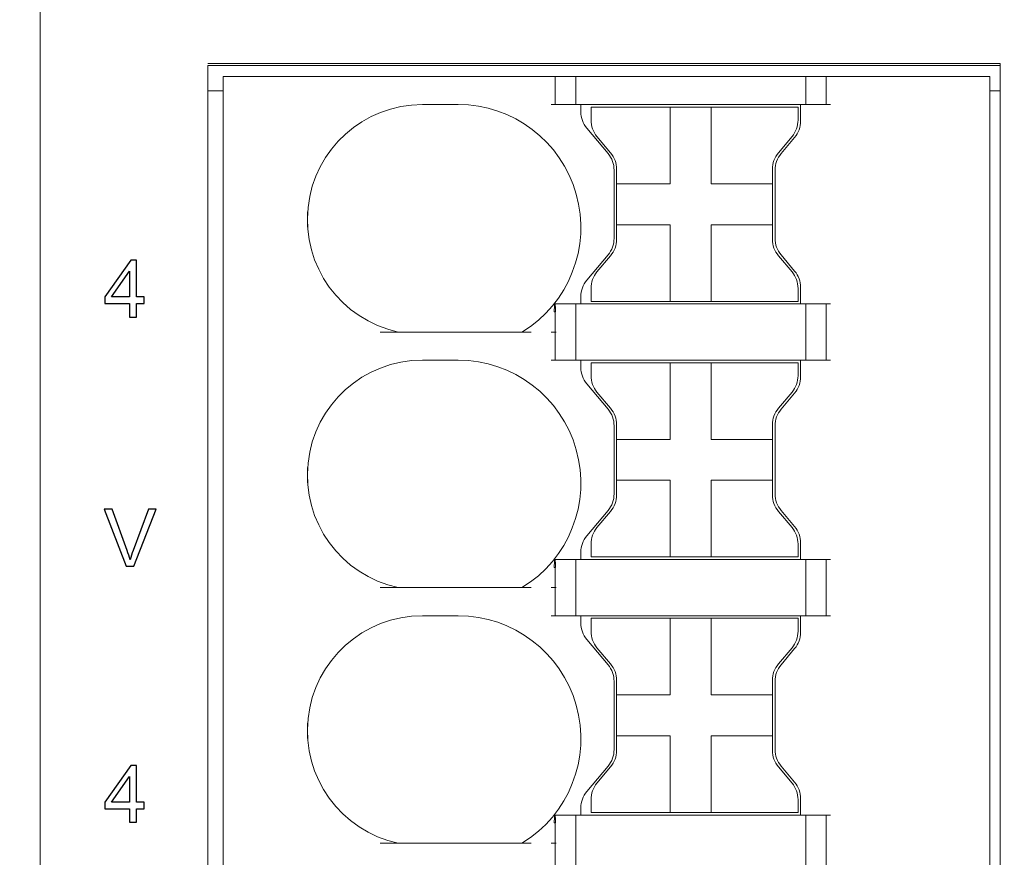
# Model space of a CAD drawing. Header units: millimetres. Extents: x -1114 to 1396, y -630 to 631.
# Tile 421 of 656: x 354 to 373, y -485 to -469. Entities that reach past the tile are written whole.
import ezdxf

# ---------------------------------------------------------------- set-up
doc = ezdxf.new("R2010")
doc.units = ezdxf.units.MM
doc.header["$MEASUREMENT"] = 0

msp = doc.modelspace()

# ---------------------------------------------------------------- linework, layer by layer
at = {"lineweight": 18}
for points, knots in [([(1038.9843, -629.7647), (1038.9843, -629.7647), (-1111.4882, -629.7647), (-1111.4882, -629.7647), (-1111.4882, -629.7647), (-1111.4882, -629.7647), (-1111.4882, 630.7883), (-1111.4882, 630.7883), (-1111.4882, 630.7883), (-1111.4882, 630.7883), (1038.9843, 630.7883), (1038.9843, 630.7883)], [0, 0, 0, 0, 0.3333333, 0.3333333, 0.3333333, 0.3333333, 0.6666667, 0.6666667, 0.6666667, 0.6666667, 1, 1, 1, 1]), ([(361.799, -470.4423), (360.6482, -470.4423), (359.6829, -471.3107), (359.5615, -472.4551), (359.5615, -472.4551), (359.4402, -473.5994), (360.202, -474.651), (361.3273, -474.8922)], [0, 0, 0, 0, 0.5, 0.5, 0.5, 0.5, 1, 1, 1, 1]), ([(361.799, -470.4423), (360.6482, -470.4423), (359.6829, -471.3107), (359.5615, -472.4551), (359.5615, -472.4551), (359.4402, -473.5994), (360.202, -474.651), (361.3273, -474.8922)], [0, 0, 0, 0, 0.5, 0.5, 0.5, 0.5, 1, 1, 1, 1]), ([(363.747, -474.8922), (364.666, -474.3327), (365.1004, -473.2301), (364.8099, -472.1941), (364.8099, -472.1941), (364.5193, -471.1583), (363.5749, -470.4423), (362.499, -470.4423)], [0, 0, 0, 0, 0.5, 0.5, 0.5, 0.5, 1, 1, 1, 1]), ([(363.747, -474.8922), (364.666, -474.3327), (365.1004, -473.2301), (364.8099, -472.1941), (364.8099, -472.1941), (364.5193, -471.1583), (363.5749, -470.4423), (362.499, -470.4423)], [0, 0, 0, 0, 0.5, 0.5, 0.5, 0.5, 1, 1, 1, 1]), ([(364.3744, -474.4953), (364.3764, -474.4782), (364.3783, -474.461), (364.3799, -474.4441), (364.3799, -474.4441), (364.381, -474.4321), (364.3819, -474.4201), (364.3825, -474.4081), (364.3825, -474.4081), (364.3834, -474.3917), (364.3838, -474.375), (364.3827, -474.3632), (364.3827, -474.3632), (364.3819, -474.3546), (364.3803, -474.3483), (364.3787, -474.3422)], [0, 0, 0, 0, 0.25, 0.25, 0.25, 0.25, 0.5, 0.5, 0.5, 0.5, 0.75, 0.75, 0.75, 0.75, 1, 1, 1, 1]), ([(364.3787, -474.3422), (364.3812, -474.3422), (364.384, -474.3422), (364.3865, -474.3422), (364.3865, -474.3422), (364.3889, -474.3422), (364.3911, -474.3422), (364.3925, -474.3422)], [0, 0, 0, 0, 0.5, 0.5, 0.5, 0.5, 1, 1, 1, 1]), ([(364.3925, -474.3422), (364.3963, -474.3582), (364.4003, -474.3972), (364.4013, -474.4126), (364.4013, -474.4126), (364.403, -474.4377), (364.4038, -474.4803), (364.4038, -474.4953)], [0, 0, 0, 0, 0.5, 0.5, 0.5, 0.5, 1, 1, 1, 1]), ([(361.799, -475.4423), (360.6482, -475.4423), (359.6829, -476.3107), (359.5615, -477.4551), (359.5615, -477.4551), (359.4402, -478.5994), (360.202, -479.651), (361.3273, -479.8922)], [0, 0, 0, 0, 0.5, 0.5, 0.5, 0.5, 1, 1, 1, 1]), ([(361.799, -475.4423), (360.6482, -475.4423), (359.6829, -476.3107), (359.5615, -477.4551), (359.5615, -477.4551), (359.4402, -478.5994), (360.202, -479.651), (361.3273, -479.8922)], [0, 0, 0, 0, 0.5, 0.5, 0.5, 0.5, 1, 1, 1, 1]), ([(363.747, -479.8922), (364.666, -479.3327), (365.1004, -478.2301), (364.8099, -477.1941), (364.8099, -477.1941), (364.5193, -476.1583), (363.5749, -475.4423), (362.499, -475.4423)], [0, 0, 0, 0, 0.5, 0.5, 0.5, 0.5, 1, 1, 1, 1]), ([(363.747, -479.8922), (364.666, -479.3327), (365.1004, -478.2301), (364.8099, -477.1941), (364.8099, -477.1941), (364.5193, -476.1583), (363.5749, -475.4423), (362.499, -475.4423)], [0, 0, 0, 0, 0.5, 0.5, 0.5, 0.5, 1, 1, 1, 1]), ([(364.3744, -479.4953), (364.3764, -479.4782), (364.3783, -479.461), (364.3799, -479.4441), (364.3799, -479.4441), (364.381, -479.4321), (364.3819, -479.4201), (364.3825, -479.4081), (364.3825, -479.4081), (364.3834, -479.3917), (364.3838, -479.375), (364.3827, -479.3632), (364.3827, -479.3632), (364.3819, -479.3546), (364.3803, -479.3483), (364.3787, -479.3422)], [0, 0, 0, 0, 0.25, 0.25, 0.25, 0.25, 0.5, 0.5, 0.5, 0.5, 0.75, 0.75, 0.75, 0.75, 1, 1, 1, 1]), ([(364.3787, -479.3422), (364.3812, -479.3422), (364.384, -479.3422), (364.3865, -479.3422), (364.3865, -479.3422), (364.3889, -479.3422), (364.3911, -479.3422), (364.3925, -479.3422)], [0, 0, 0, 0, 0.5, 0.5, 0.5, 0.5, 1, 1, 1, 1]), ([(364.3925, -479.3422), (364.3963, -479.3582), (364.4003, -479.3972), (364.4013, -479.4126), (364.4013, -479.4126), (364.403, -479.4377), (364.4038, -479.4803), (364.4038, -479.4953)], [0, 0, 0, 0, 0.5, 0.5, 0.5, 0.5, 1, 1, 1, 1]), ([(361.799, -480.4423), (360.6482, -480.4423), (359.6829, -481.3107), (359.5615, -482.4551), (359.5615, -482.4551), (359.4402, -483.5994), (360.202, -484.651), (361.3273, -484.8922)], [0, 0, 0, 0, 0.5, 0.5, 0.5, 0.5, 1, 1, 1, 1]), ([(361.799, -480.4423), (360.6482, -480.4423), (359.6829, -481.3107), (359.5615, -482.4551), (359.5615, -482.4551), (359.4402, -483.5994), (360.202, -484.651), (361.3273, -484.8922)], [0, 0, 0, 0, 0.5, 0.5, 0.5, 0.5, 1, 1, 1, 1]), ([(363.747, -484.8922), (364.666, -484.3327), (365.1004, -483.2301), (364.8099, -482.1941), (364.8099, -482.1941), (364.5193, -481.1583), (363.5749, -480.4423), (362.499, -480.4423)], [0, 0, 0, 0, 0.5, 0.5, 0.5, 0.5, 1, 1, 1, 1]), ([(363.747, -484.8922), (364.666, -484.3327), (365.1004, -483.2301), (364.8099, -482.1941), (364.8099, -482.1941), (364.5193, -481.1583), (363.5749, -480.4423), (362.499, -480.4423)], [0, 0, 0, 0, 0.5, 0.5, 0.5, 0.5, 1, 1, 1, 1]), ([(364.3744, -484.4953), (364.3764, -484.4782), (364.3783, -484.461), (364.3799, -484.4441), (364.3799, -484.4441), (364.381, -484.4321), (364.3819, -484.4201), (364.3825, -484.4081), (364.3825, -484.4081), (364.3834, -484.3917), (364.3838, -484.375), (364.3827, -484.3632), (364.3827, -484.3632), (364.3819, -484.3546), (364.3803, -484.3483), (364.3787, -484.3422)], [0, 0, 0, 0, 0.25, 0.25, 0.25, 0.25, 0.5, 0.5, 0.5, 0.5, 0.75, 0.75, 0.75, 0.75, 1, 1, 1, 1]), ([(364.3787, -484.3422), (364.3812, -484.3422), (364.384, -484.3422), (364.3865, -484.3422), (364.3865, -484.3422), (364.3889, -484.3422), (364.3911, -484.3422), (364.3925, -484.3422)], [0, 0, 0, 0, 0.5, 0.5, 0.5, 0.5, 1, 1, 1, 1]), ([(364.3925, -484.3422), (364.3963, -484.3582), (364.4003, -484.3972), (364.4013, -484.4126), (364.4013, -484.4126), (364.403, -484.4377), (364.4038, -484.4803), (364.4038, -484.4953)], [0, 0, 0, 0, 0.5, 0.5, 0.5, 0.5, 1, 1, 1, 1])]:
    msp.add_open_spline(points, degree=3, knots=knots, dxfattribs=at)
for points in [[(354.3203, -496.4076), (354.3203, -496.4076), (354.3203, -468.2076), (354.3203, -468.2076)], [(354.3203, -496.4076), (354.3203, -496.4076), (354.3203, -468.2076), (354.3203, -468.2076)], [(373.1037, -469.6422), (373.1037, -469.6422), (357.6037, -469.6422), (357.6037, -469.6422)], [(373.1037, -496.6422), (373.1037, -496.6422), (373.1037, -469.6422), (373.1037, -469.6422)], [(373.1036, -469.6769), (373.1036, -469.6769), (357.6032, -469.6769), (357.6032, -469.6769)], [(357.6037, -469.8768), (357.6037, -469.8768), (357.6037, -469.7929), (357.6037, -469.6769)], [(357.6037, -496.6422), (357.6037, -496.6422), (357.6037, -469.8768), (357.6037, -469.8768)], [(357.9037, -496.3922), (357.9037, -496.3922), (357.9037, -469.8922), (357.9037, -469.8922)], [(357.9037, -469.8922), (357.9037, -469.8922), (358.4037, -469.8922), (358.4037, -469.8922)], [(357.9037, -496.3922), (357.9037, -496.3922), (357.9037, -469.8922), (357.9037, -469.8922)], [(364.317, -469.8922), (364.317, -469.8922), (358.4037, -469.8922), (358.4037, -469.8922)], [(364.317, -469.8922), (364.317, -469.8922), (364.4151, -469.8922), (364.4151, -469.8922)], [(364.399, -469.8922), (364.399, -469.8922), (364.399, -470.4423), (364.399, -470.4423)], [(364.4151, -469.8922), (364.4151, -469.8922), (364.7829, -469.8922), (364.7829, -469.8922)], [(364.7829, -469.8922), (364.7829, -469.8922), (364.881, -469.8922), (364.881, -469.8922)], [(364.799, -469.8922), (364.799, -469.8922), (364.799, -470.4423), (364.799, -470.4423)], [(364.881, -469.8922), (364.881, -469.8922), (369.217, -469.8922), (369.217, -469.8922)], [(369.217, -469.8922), (369.217, -469.8922), (369.3151, -469.8922), (369.3151, -469.8922)], [(369.299, -469.8922), (369.299, -469.8922), (369.299, -470.4423), (369.299, -470.4423)], [(369.3151, -469.8922), (369.3151, -469.8922), (369.6829, -469.8922), (369.6829, -469.8922)], [(369.6829, -469.8922), (369.6829, -469.8922), (369.781, -469.8922), (369.781, -469.8922)], [(369.699, -470.4423), (369.699, -470.4423), (369.699, -469.8922), (369.699, -469.8922)], [(372.4037, -469.8922), (372.4037, -469.8922), (369.781, -469.8922), (369.781, -469.8922)], [(372.9037, -469.8922), (372.9037, -469.8922), (372.4037, -469.8922), (372.4037, -469.8922)], [(372.9037, -469.8922), (372.9037, -469.8922), (372.9037, -496.3922), (372.9037, -496.3922)], [(372.9037, -469.8922), (372.9037, -469.8922), (372.9037, -496.3922), (372.9037, -496.3922)], [(357.6041, -470.1769), (357.6041, -470.1769), (357.9041, -470.1769), (357.9041, -470.1769)], [(372.9037, -470.1769), (372.9037, -470.1769), (373.1031, -470.1769), (373.1031, -470.1769)], [(362.499, -470.4423), (362.499, -470.4423), (361.799, -470.4423), (361.799, -470.4423)], [(362.499, -470.4423), (362.499, -470.4423), (361.799, -470.4423), (361.799, -470.4423)], [(364.4151, -470.4423), (364.4151, -470.4423), (364.317, -470.4423), (364.317, -470.4423)], [(364.4151, -470.4423), (364.4151, -470.4423), (364.7829, -470.4423), (364.7829, -470.4423)], [(364.881, -470.4423), (364.881, -470.4423), (364.7829, -470.4423), (364.7829, -470.4423)], [(369.217, -470.4423), (369.217, -470.4423), (364.881, -470.4423), (364.881, -470.4423)], [(364.899, -470.4423), (364.899, -470.4423), (364.899, -470.5856), (364.899, -470.5856)], [(364.899, -470.4423), (364.899, -470.4423), (364.899, -470.5856), (364.899, -470.5856)], [(364.899, -470.5856), (364.899, -470.7031), (364.9404, -470.817), (365.016, -470.9069)], [(364.899, -470.5856), (364.899, -470.7031), (364.9404, -470.817), (365.016, -470.9069)], [(365.0977, -470.4923), (365.0977, -470.4923), (365.0977, -470.7462), (365.0977, -470.7462)], [(365.0977, -470.4923), (365.0977, -470.4923), (366.6477, -470.4923), (366.6477, -470.4923)], [(366.6477, -470.4923), (366.6477, -470.4923), (367.4477, -470.4923), (367.4477, -470.4923)], [(366.6477, -470.4923), (366.6477, -470.4923), (366.6477, -471.9923), (366.6477, -471.9923)], [(367.4477, -470.4923), (367.4477, -470.4923), (369.1477, -470.4923), (369.1477, -470.4923)], [(367.4477, -470.4923), (367.4477, -470.4923), (367.4477, -471.9923), (367.4477, -471.9923)], [(369.1477, -470.4923), (369.1477, -470.4923), (369.1477, -470.7462), (369.1477, -470.7462)], [(369.199, -470.7643), (369.199, -470.7643), (369.199, -470.4423), (369.199, -470.4423)], [(369.199, -470.7643), (369.199, -470.7643), (369.199, -470.4423), (369.199, -470.4423)], [(369.3151, -470.4423), (369.3151, -470.4423), (369.217, -470.4423), (369.217, -470.4423)], [(369.3151, -470.4423), (369.3151, -470.4423), (369.6829, -470.4423), (369.6829, -470.4423)], [(369.781, -470.4423), (369.781, -470.4423), (369.6829, -470.4423), (369.6829, -470.4423)], [(365.0977, -470.7462), (365.0977, -470.8637), (365.1392, -470.9774), (365.2147, -471.0675)], [(369.0308, -471.0675), (369.1063, -470.9774), (369.1477, -470.8637), (369.1477, -470.7462)], [(369.082, -471.0858), (369.1576, -470.9957), (369.199, -470.8818), (369.199, -470.7643)], [(369.082, -471.0858), (369.1576, -470.9957), (369.199, -470.8818), (369.199, -470.7643)], [(365.016, -470.9069), (365.016, -470.9069), (365.432, -471.4028), (365.432, -471.4028)], [(365.016, -470.9069), (365.016, -470.9069), (365.432, -471.4028), (365.432, -471.4028)], [(365.4808, -471.3847), (365.4808, -471.3847), (365.2147, -471.0675), (365.2147, -471.0675)], [(369.0308, -471.0675), (369.0308, -471.0675), (368.7647, -471.3847), (368.7647, -471.3847)], [(368.816, -471.4029), (368.816, -471.4029), (369.082, -471.0858), (369.082, -471.0858)], [(368.816, -471.4029), (368.816, -471.4029), (369.082, -471.0858), (369.082, -471.0858)], [(365.549, -471.7242), (365.549, -471.6067), (365.5076, -471.4928), (365.432, -471.4028)], [(365.549, -471.7242), (365.549, -471.6067), (365.5076, -471.4928), (365.432, -471.4028)], [(365.5977, -471.7059), (365.5977, -471.5885), (365.5563, -471.4746), (365.4808, -471.3847)], [(368.7647, -471.3847), (368.6892, -471.4746), (368.6477, -471.5885), (368.6477, -471.7059)], [(368.816, -471.4029), (368.7404, -471.4928), (368.699, -471.6067), (368.699, -471.7242)], [(368.816, -471.4029), (368.7404, -471.4928), (368.699, -471.6067), (368.699, -471.7242)], [(365.549, -471.7242), (365.549, -471.7242), (365.549, -473.0602), (365.549, -473.0602)], [(365.549, -471.7242), (365.549, -471.7242), (365.549, -473.0602), (365.549, -473.0602)], [(365.5977, -471.9923), (365.5977, -471.9923), (365.5977, -471.7059), (365.5977, -471.7059)], [(368.6477, -471.7059), (368.6477, -471.7059), (368.6477, -471.9923), (368.6477, -471.9923)], [(368.699, -473.0602), (368.699, -473.0602), (368.699, -471.7242), (368.699, -471.7242)], [(368.699, -473.0602), (368.699, -473.0602), (368.699, -471.7242), (368.699, -471.7242)], [(365.5977, -471.9923), (365.5977, -471.9923), (365.5977, -472.7923), (365.5977, -472.7923)], [(366.6477, -471.9923), (366.6477, -471.9923), (365.5977, -471.9923), (365.5977, -471.9923)], [(368.6477, -471.9923), (368.6477, -471.9923), (367.4477, -471.9923), (367.4477, -471.9923)], [(368.6477, -472.7923), (368.6477, -472.7923), (368.6477, -471.9923), (368.6477, -471.9923)], [(359.554, -472.8422), (359.554, -472.8422), (359.554, -472.5423), (359.554, -472.5423)], [(365.5977, -472.7923), (365.5977, -472.7923), (366.6477, -472.7923), (366.6477, -472.7923)], [(365.5977, -473.0784), (365.5977, -473.0784), (365.5977, -472.7923), (365.5977, -472.7923)], [(366.6477, -472.7923), (366.6477, -472.7923), (366.6477, -473.3087), (366.6477, -473.3087)], [(367.4477, -472.7923), (367.4477, -472.7923), (368.6477, -472.7923), (368.6477, -472.7923)], [(367.4477, -472.7923), (367.4477, -472.7923), (367.4477, -473.3087), (367.4477, -473.3087)], [(368.6477, -472.7923), (368.6477, -472.7923), (368.6477, -473.0784), (368.6477, -473.0784)], [(365.432, -473.3816), (365.5076, -473.2915), (365.549, -473.1778), (365.549, -473.0602)], [(365.432, -473.3816), (365.5076, -473.2915), (365.549, -473.1778), (365.549, -473.0602)], [(365.4808, -473.3999), (365.5563, -473.3098), (365.5977, -473.1959), (365.5977, -473.0784)], [(368.6477, -473.0784), (368.6477, -473.1959), (368.6892, -473.3098), (368.7647, -473.3999)], [(368.699, -473.0602), (368.699, -473.1778), (368.7404, -473.2915), (368.816, -473.3816)], [(368.699, -473.0602), (368.699, -473.1778), (368.7404, -473.2915), (368.816, -473.3816)], [(365.432, -473.3816), (365.432, -473.3816), (365.016, -473.8775), (365.016, -473.8775)], [(365.432, -473.3816), (365.432, -473.3816), (365.016, -473.8775), (365.016, -473.8775)], [(365.2147, -473.7169), (365.2147, -473.7169), (365.4808, -473.3999), (365.4808, -473.3999)], [(366.6477, -473.3087), (366.6477, -473.3087), (366.6477, -474.2923), (366.6477, -474.2923)], [(367.4477, -473.3087), (367.4477, -473.3087), (367.4477, -474.2923), (367.4477, -474.2923)], [(368.7647, -473.3999), (368.7647, -473.3999), (369.0308, -473.7169), (369.0308, -473.7169)], [(369.082, -473.6986), (369.082, -473.6986), (368.816, -473.3816), (368.816, -473.3816)], [(369.082, -473.6986), (369.082, -473.6986), (368.816, -473.3816), (368.816, -473.3816)], [(365.016, -473.8775), (364.9404, -473.9674), (364.899, -474.0813), (364.899, -474.1988)], [(365.016, -473.8775), (364.9404, -473.9674), (364.899, -474.0813), (364.899, -474.1988)], [(365.2147, -473.7169), (365.1392, -473.8069), (365.0977, -473.9207), (365.0977, -474.0383)], [(369.1477, -474.0383), (369.1477, -473.9207), (369.1063, -473.8069), (369.0308, -473.7169)], [(369.199, -474.0201), (369.199, -473.9026), (369.1576, -473.7887), (369.082, -473.6986)], [(369.199, -474.0201), (369.199, -473.9026), (369.1576, -473.7887), (369.082, -473.6986)], [(365.0977, -474.0383), (365.0977, -474.0383), (365.0977, -474.2923), (365.0977, -474.2923)], [(369.1477, -474.0383), (369.1477, -474.0383), (369.1477, -474.2923), (369.1477, -474.2923)], [(369.199, -474.3422), (369.199, -474.3422), (369.199, -474.0201), (369.199, -474.0201)], [(369.199, -474.3422), (369.199, -474.3422), (369.199, -474.0201), (369.199, -474.0201)], [(364.899, -474.1988), (364.899, -474.1988), (364.899, -474.3422), (364.899, -474.3422)], [(364.899, -474.1988), (364.899, -474.1988), (364.899, -474.3422), (364.899, -474.3422)], [(364.7829, -474.3422), (364.7829, -474.3422), (364.3925, -474.3422), (364.3925, -474.3422)], [(364.7829, -474.3422), (364.7829, -474.3422), (364.881, -474.3422), (364.881, -474.3422)], [(364.799, -474.3422), (364.799, -474.3422), (364.799, -475.4423), (364.799, -475.4423)], [(369.217, -474.3422), (369.217, -474.3422), (364.881, -474.3422), (364.881, -474.3422)], [(365.0977, -474.2923), (365.0977, -474.2923), (366.6477, -474.2923), (366.6477, -474.2923)], [(366.6477, -474.2923), (366.6477, -474.2923), (367.4477, -474.2923), (367.4477, -474.2923)], [(367.4477, -474.2923), (367.4477, -474.2923), (369.1477, -474.2923), (369.1477, -474.2923)], [(369.217, -474.3422), (369.217, -474.3422), (369.3151, -474.3422), (369.3151, -474.3422)], [(369.299, -474.3422), (369.299, -474.3422), (369.299, -475.4423), (369.299, -475.4423)], [(369.6829, -474.3422), (369.6829, -474.3422), (369.3151, -474.3422), (369.3151, -474.3422)], [(369.6829, -474.3422), (369.6829, -474.3422), (369.781, -474.3422), (369.781, -474.3422)], [(369.699, -475.4423), (369.699, -475.4423), (369.699, -474.3422), (369.699, -474.3422)], [(364.3744, -474.4953), (364.3744, -474.4953), (364.4038, -474.4953), (364.4038, -474.4953)], [(364.399, -474.4953), (364.399, -474.4953), (364.399, -474.8922), (364.399, -474.8922)], [(363.9299, -474.8922), (363.9299, -474.8922), (360.9729, -474.8922), (360.9729, -474.8922)], [(364.317, -474.8922), (364.317, -474.8922), (364.4151, -474.8922), (364.4151, -474.8922)], [(364.399, -474.8922), (364.399, -474.8922), (364.399, -475.4423), (364.399, -475.4423)], [(362.499, -475.4423), (362.499, -475.4423), (361.799, -475.4423), (361.799, -475.4423)], [(362.499, -475.4423), (362.499, -475.4423), (361.799, -475.4423), (361.799, -475.4423)], [(364.4151, -475.4423), (364.4151, -475.4423), (364.317, -475.4423), (364.317, -475.4423)], [(364.4151, -475.4423), (364.4151, -475.4423), (364.7829, -475.4423), (364.7829, -475.4423)], [(364.881, -475.4423), (364.881, -475.4423), (364.7829, -475.4423), (364.7829, -475.4423)], [(369.217, -475.4423), (369.217, -475.4423), (364.881, -475.4423), (364.881, -475.4423)], [(364.899, -475.4423), (364.899, -475.4423), (364.899, -475.5856), (364.899, -475.5856)], [(364.899, -475.4423), (364.899, -475.4423), (364.899, -475.5856), (364.899, -475.5856)], [(364.899, -475.5856), (364.899, -475.7031), (364.9404, -475.817), (365.016, -475.9069)], [(364.899, -475.5856), (364.899, -475.7031), (364.9404, -475.817), (365.016, -475.9069)], [(365.0977, -475.4923), (365.0977, -475.4923), (366.6477, -475.4923), (366.6477, -475.4923)], [(365.0977, -475.4923), (365.0977, -475.4923), (365.0977, -475.7462), (365.0977, -475.7462)], [(366.6477, -475.4923), (366.6477, -475.4923), (367.4477, -475.4923), (367.4477, -475.4923)], [(366.6477, -475.4923), (366.6477, -475.4923), (366.6477, -476.9923), (366.6477, -476.9923)], [(367.4477, -475.4923), (367.4477, -475.4923), (369.1477, -475.4923), (369.1477, -475.4923)], [(367.4477, -475.4923), (367.4477, -475.4923), (367.4477, -476.9923), (367.4477, -476.9923)], [(369.1477, -475.4923), (369.1477, -475.4923), (369.1477, -475.7462), (369.1477, -475.7462)], [(369.199, -475.7643), (369.199, -475.7643), (369.199, -475.4423), (369.199, -475.4423)], [(369.199, -475.7643), (369.199, -475.7643), (369.199, -475.4423), (369.199, -475.4423)], [(369.3151, -475.4423), (369.3151, -475.4423), (369.217, -475.4423), (369.217, -475.4423)], [(369.3151, -475.4423), (369.3151, -475.4423), (369.6829, -475.4423), (369.6829, -475.4423)], [(369.781, -475.4423), (369.781, -475.4423), (369.6829, -475.4423), (369.6829, -475.4423)], [(365.0977, -475.7462), (365.0977, -475.8637), (365.1392, -475.9774), (365.2147, -476.0675)], [(369.0308, -476.0675), (369.1063, -475.9774), (369.1477, -475.8637), (369.1477, -475.7462)], [(369.082, -476.0858), (369.1576, -475.9957), (369.199, -475.8818), (369.199, -475.7643)], [(369.082, -476.0858), (369.1576, -475.9957), (369.199, -475.8818), (369.199, -475.7643)], [(365.016, -475.9069), (365.016, -475.9069), (365.432, -476.4028), (365.432, -476.4028)], [(365.016, -475.9069), (365.016, -475.9069), (365.432, -476.4028), (365.432, -476.4028)], [(365.4808, -476.3847), (365.4808, -476.3847), (365.2147, -476.0675), (365.2147, -476.0675)], [(369.0308, -476.0675), (369.0308, -476.0675), (368.7647, -476.3847), (368.7647, -476.3847)], [(368.816, -476.4029), (368.816, -476.4029), (369.082, -476.0858), (369.082, -476.0858)], [(368.816, -476.4029), (368.816, -476.4029), (369.082, -476.0858), (369.082, -476.0858)], [(365.5977, -476.7059), (365.5977, -476.5885), (365.5563, -476.4746), (365.4808, -476.3847)], [(368.7647, -476.3847), (368.6892, -476.4746), (368.6477, -476.5885), (368.6477, -476.7059)], [(365.549, -476.7242), (365.549, -476.6067), (365.5076, -476.4928), (365.432, -476.4028)], [(365.549, -476.7242), (365.549, -476.6067), (365.5076, -476.4928), (365.432, -476.4028)], [(368.816, -476.4029), (368.7404, -476.4928), (368.699, -476.6067), (368.699, -476.7242)], [(368.816, -476.4029), (368.7404, -476.4928), (368.699, -476.6067), (368.699, -476.7242)], [(365.549, -476.7242), (365.549, -476.7242), (365.549, -478.0602), (365.549, -478.0602)], [(365.549, -476.7242), (365.549, -476.7242), (365.549, -478.0602), (365.549, -478.0602)], [(365.5977, -476.9923), (365.5977, -476.9923), (365.5977, -476.7059), (365.5977, -476.7059)], [(368.6477, -476.7059), (368.6477, -476.7059), (368.6477, -476.9923), (368.6477, -476.9923)], [(368.699, -478.0602), (368.699, -478.0602), (368.699, -476.7242), (368.699, -476.7242)], [(368.699, -478.0602), (368.699, -478.0602), (368.699, -476.7242), (368.699, -476.7242)], [(365.5977, -476.9923), (365.5977, -476.9923), (365.5977, -477.7923), (365.5977, -477.7923)], [(366.6477, -476.9923), (366.6477, -476.9923), (365.5977, -476.9923), (365.5977, -476.9923)], [(368.6477, -476.9923), (368.6477, -476.9923), (367.4477, -476.9923), (367.4477, -476.9923)], [(368.6477, -477.7923), (368.6477, -477.7923), (368.6477, -476.9923), (368.6477, -476.9923)], [(359.554, -477.8422), (359.554, -477.8422), (359.554, -477.5423), (359.554, -477.5423)], [(365.5977, -478.0784), (365.5977, -478.0784), (365.5977, -477.7923), (365.5977, -477.7923)], [(365.5977, -477.7923), (365.5977, -477.7923), (366.6477, -477.7923), (366.6477, -477.7923)], [(366.6477, -477.7923), (366.6477, -477.7923), (366.6477, -478.3087), (366.6477, -478.3087)], [(367.4477, -477.7923), (367.4477, -477.7923), (367.4477, -478.3087), (367.4477, -478.3087)], [(367.4477, -477.7923), (367.4477, -477.7923), (368.6477, -477.7923), (368.6477, -477.7923)], [(368.6477, -477.7923), (368.6477, -477.7923), (368.6477, -478.0784), (368.6477, -478.0784)], [(365.432, -478.3816), (365.5076, -478.2915), (365.549, -478.1778), (365.549, -478.0602)], [(365.432, -478.3816), (365.5076, -478.2915), (365.549, -478.1778), (365.549, -478.0602)], [(365.4808, -478.3999), (365.5563, -478.3098), (365.5977, -478.1959), (365.5977, -478.0784)], [(368.6477, -478.0784), (368.6477, -478.1959), (368.6892, -478.3098), (368.7647, -478.3999)], [(368.699, -478.0602), (368.699, -478.1778), (368.7404, -478.2915), (368.816, -478.3816)], [(368.699, -478.0602), (368.699, -478.1778), (368.7404, -478.2915), (368.816, -478.3816)], [(366.6477, -478.3087), (366.6477, -478.3087), (366.6477, -479.2923), (366.6477, -479.2923)], [(367.4477, -478.3087), (367.4477, -478.3087), (367.4477, -479.2923), (367.4477, -479.2923)], [(365.432, -478.3816), (365.432, -478.3816), (365.016, -478.8775), (365.016, -478.8775)], [(365.432, -478.3816), (365.432, -478.3816), (365.016, -478.8775), (365.016, -478.8775)], [(365.2147, -478.7169), (365.2147, -478.7169), (365.4808, -478.3999), (365.4808, -478.3999)], [(368.7647, -478.3999), (368.7647, -478.3999), (369.0308, -478.7169), (369.0308, -478.7169)], [(369.082, -478.6986), (369.082, -478.6986), (368.816, -478.3816), (368.816, -478.3816)], [(369.082, -478.6986), (369.082, -478.6986), (368.816, -478.3816), (368.816, -478.3816)], [(369.199, -479.0201), (369.199, -478.9026), (369.1576, -478.7887), (369.082, -478.6986)], [(369.199, -479.0201), (369.199, -478.9026), (369.1576, -478.7887), (369.082, -478.6986)], [(365.016, -478.8775), (364.9404, -478.9674), (364.899, -479.0813), (364.899, -479.1988)], [(365.016, -478.8775), (364.9404, -478.9674), (364.899, -479.0813), (364.899, -479.1988)], [(365.2147, -478.7169), (365.1392, -478.8069), (365.0977, -478.9207), (365.0977, -479.0383)], [(369.1477, -479.0383), (369.1477, -478.9207), (369.1063, -478.8069), (369.0308, -478.7169)], [(365.0977, -479.0383), (365.0977, -479.0383), (365.0977, -479.2923), (365.0977, -479.2923)], [(369.1477, -479.0383), (369.1477, -479.0383), (369.1477, -479.2923), (369.1477, -479.2923)], [(369.199, -479.3422), (369.199, -479.3422), (369.199, -479.0201), (369.199, -479.0201)], [(369.199, -479.3422), (369.199, -479.3422), (369.199, -479.0201), (369.199, -479.0201)], [(364.899, -479.1988), (364.899, -479.1988), (364.899, -479.3422), (364.899, -479.3422)], [(364.899, -479.1988), (364.899, -479.1988), (364.899, -479.3422), (364.899, -479.3422)], [(364.7829, -479.3422), (364.7829, -479.3422), (364.3925, -479.3422), (364.3925, -479.3422)], [(364.7829, -479.3422), (364.7829, -479.3422), (364.881, -479.3422), (364.881, -479.3422)], [(364.799, -480.4423), (364.799, -480.4423), (364.799, -479.3422), (364.799, -479.3422)], [(369.217, -479.3422), (369.217, -479.3422), (364.881, -479.3422), (364.881, -479.3422)], [(365.0977, -479.2923), (365.0977, -479.2923), (366.6477, -479.2923), (366.6477, -479.2923)], [(366.6477, -479.2923), (366.6477, -479.2923), (367.4477, -479.2923), (367.4477, -479.2923)], [(367.4477, -479.2923), (367.4477, -479.2923), (369.1477, -479.2923), (369.1477, -479.2923)], [(369.217, -479.3422), (369.217, -479.3422), (369.3151, -479.3422), (369.3151, -479.3422)], [(369.299, -480.4423), (369.299, -480.4423), (369.299, -479.3422), (369.299, -479.3422)], [(369.6829, -479.3422), (369.6829, -479.3422), (369.3151, -479.3422), (369.3151, -479.3422)], [(369.6829, -479.3422), (369.6829, -479.3422), (369.781, -479.3422), (369.781, -479.3422)], [(369.699, -480.4423), (369.699, -480.4423), (369.699, -479.3422), (369.699, -479.3422)], [(364.3744, -479.4953), (364.3744, -479.4953), (364.4038, -479.4953), (364.4038, -479.4953)], [(364.399, -479.4953), (364.399, -479.4953), (364.399, -479.8922), (364.399, -479.8922)], [(363.9299, -479.8922), (363.9299, -479.8922), (360.9729, -479.8922), (360.9729, -479.8922)], [(364.317, -479.8922), (364.317, -479.8922), (364.4151, -479.8922), (364.4151, -479.8922)], [(364.399, -479.8922), (364.399, -479.8922), (364.399, -480.4423), (364.399, -480.4423)], [(362.499, -480.4423), (362.499, -480.4423), (361.799, -480.4423), (361.799, -480.4423)], [(362.499, -480.4423), (362.499, -480.4423), (361.799, -480.4423), (361.799, -480.4423)], [(364.4151, -480.4423), (364.4151, -480.4423), (364.317, -480.4423), (364.317, -480.4423)], [(364.4151, -480.4423), (364.4151, -480.4423), (364.7829, -480.4423), (364.7829, -480.4423)], [(364.881, -480.4423), (364.881, -480.4423), (364.7829, -480.4423), (364.7829, -480.4423)], [(369.217, -480.4423), (369.217, -480.4423), (364.881, -480.4423), (364.881, -480.4423)], [(364.899, -480.4423), (364.899, -480.4423), (364.899, -480.5856), (364.899, -480.5856)], [(364.899, -480.4423), (364.899, -480.4423), (364.899, -480.5856), (364.899, -480.5856)], [(364.899, -480.5856), (364.899, -480.7031), (364.9404, -480.817), (365.016, -480.9069)], [(364.899, -480.5856), (364.899, -480.7031), (364.9404, -480.817), (365.016, -480.9069)], [(365.0977, -480.4923), (365.0977, -480.4923), (366.6477, -480.4923), (366.6477, -480.4923)], [(365.0977, -480.4923), (365.0977, -480.4923), (365.0977, -480.7462), (365.0977, -480.7462)], [(366.6477, -480.4923), (366.6477, -480.4923), (367.4477, -480.4923), (367.4477, -480.4923)], [(366.6477, -480.4923), (366.6477, -480.4923), (366.6477, -481.9923), (366.6477, -481.9923)], [(367.4477, -480.4923), (367.4477, -480.4923), (367.4477, -481.9923), (367.4477, -481.9923)], [(367.4477, -480.4923), (367.4477, -480.4923), (369.1477, -480.4923), (369.1477, -480.4923)], [(369.1477, -480.4923), (369.1477, -480.4923), (369.1477, -480.7462), (369.1477, -480.7462)], [(369.199, -480.7643), (369.199, -480.7643), (369.199, -480.4423), (369.199, -480.4423)], [(369.199, -480.7643), (369.199, -480.7643), (369.199, -480.4423), (369.199, -480.4423)], [(369.3151, -480.4423), (369.3151, -480.4423), (369.217, -480.4423), (369.217, -480.4423)], [(369.3151, -480.4423), (369.3151, -480.4423), (369.6829, -480.4423), (369.6829, -480.4423)], [(369.781, -480.4423), (369.781, -480.4423), (369.6829, -480.4423), (369.6829, -480.4423)], [(365.0977, -480.7462), (365.0977, -480.8637), (365.1392, -480.9774), (365.2147, -481.0675)], [(369.0308, -481.0675), (369.1063, -480.9774), (369.1477, -480.8637), (369.1477, -480.7462)], [(369.082, -481.0858), (369.1576, -480.9957), (369.199, -480.8818), (369.199, -480.7643)], [(369.082, -481.0858), (369.1576, -480.9957), (369.199, -480.8818), (369.199, -480.7643)], [(365.016, -480.9069), (365.016, -480.9069), (365.432, -481.4028), (365.432, -481.4028)], [(365.016, -480.9069), (365.016, -480.9069), (365.432, -481.4028), (365.432, -481.4028)], [(365.4808, -481.3847), (365.4808, -481.3847), (365.2147, -481.0675), (365.2147, -481.0675)], [(369.0308, -481.0675), (369.0308, -481.0675), (368.7647, -481.3847), (368.7647, -481.3847)], [(368.816, -481.4029), (368.816, -481.4029), (369.082, -481.0858), (369.082, -481.0858)], [(368.816, -481.4029), (368.816, -481.4029), (369.082, -481.0858), (369.082, -481.0858)], [(365.5977, -481.7059), (365.5977, -481.5885), (365.5563, -481.4746), (365.4808, -481.3847)], [(368.7647, -481.3847), (368.6892, -481.4746), (368.6477, -481.5885), (368.6477, -481.7059)], [(365.549, -481.7242), (365.549, -481.6067), (365.5076, -481.4928), (365.432, -481.4028)], [(365.549, -481.7242), (365.549, -481.6067), (365.5076, -481.4928), (365.432, -481.4028)], [(368.816, -481.4029), (368.7404, -481.4928), (368.699, -481.6067), (368.699, -481.7242)], [(368.816, -481.4029), (368.7404, -481.4928), (368.699, -481.6067), (368.699, -481.7242)], [(365.549, -481.7242), (365.549, -481.7242), (365.549, -483.0602), (365.549, -483.0602)], [(365.549, -481.7242), (365.549, -481.7242), (365.549, -483.0602), (365.549, -483.0602)], [(365.5977, -481.9923), (365.5977, -481.9923), (365.5977, -481.7059), (365.5977, -481.7059)], [(368.6477, -481.7059), (368.6477, -481.7059), (368.6477, -481.9923), (368.6477, -481.9923)], [(368.699, -483.0602), (368.699, -483.0602), (368.699, -481.7242), (368.699, -481.7242)], [(368.699, -483.0602), (368.699, -483.0602), (368.699, -481.7242), (368.699, -481.7242)], [(365.5977, -481.9923), (365.5977, -481.9923), (365.5977, -482.7923), (365.5977, -482.7923)], [(366.6477, -481.9923), (366.6477, -481.9923), (365.5977, -481.9923), (365.5977, -481.9923)], [(368.6477, -481.9923), (368.6477, -481.9923), (367.4477, -481.9923), (367.4477, -481.9923)], [(368.6477, -482.7923), (368.6477, -482.7923), (368.6477, -481.9923), (368.6477, -481.9923)], [(359.554, -482.8422), (359.554, -482.8422), (359.554, -482.5423), (359.554, -482.5423)], [(365.5977, -482.7923), (365.5977, -482.7923), (366.6477, -482.7923), (366.6477, -482.7923)], [(365.5977, -483.0784), (365.5977, -483.0784), (365.5977, -482.7923), (365.5977, -482.7923)], [(366.6477, -482.7923), (366.6477, -482.7923), (366.6477, -483.3087), (366.6477, -483.3087)], [(367.4477, -482.7923), (367.4477, -482.7923), (367.4477, -483.3087), (367.4477, -483.3087)], [(367.4477, -482.7923), (367.4477, -482.7923), (368.6477, -482.7923), (368.6477, -482.7923)], [(368.6477, -482.7923), (368.6477, -482.7923), (368.6477, -483.0784), (368.6477, -483.0784)], [(365.432, -483.3816), (365.5076, -483.2915), (365.549, -483.1778), (365.549, -483.0602)], [(365.432, -483.3816), (365.5076, -483.2915), (365.549, -483.1778), (365.549, -483.0602)], [(365.4808, -483.3999), (365.5563, -483.3098), (365.5977, -483.1959), (365.5977, -483.0784)], [(368.6477, -483.0784), (368.6477, -483.1959), (368.6892, -483.3098), (368.7647, -483.3999)], [(368.699, -483.0602), (368.699, -483.1778), (368.7404, -483.2915), (368.816, -483.3816)], [(368.699, -483.0602), (368.699, -483.1778), (368.7404, -483.2915), (368.816, -483.3816)], [(366.6477, -483.3087), (366.6477, -483.3087), (366.6477, -484.2923), (366.6477, -484.2923)], [(367.4477, -483.3087), (367.4477, -483.3087), (367.4477, -484.2923), (367.4477, -484.2923)], [(365.432, -483.3816), (365.432, -483.3816), (365.016, -483.8775), (365.016, -483.8775)], [(365.432, -483.3816), (365.432, -483.3816), (365.016, -483.8775), (365.016, -483.8775)], [(365.2147, -483.7169), (365.2147, -483.7169), (365.4808, -483.3999), (365.4808, -483.3999)], [(368.7647, -483.3999), (368.7647, -483.3999), (369.0308, -483.7169), (369.0308, -483.7169)], [(369.082, -483.6986), (369.082, -483.6986), (368.816, -483.3816), (368.816, -483.3816)], [(369.082, -483.6986), (369.082, -483.6986), (368.816, -483.3816), (368.816, -483.3816)], [(369.199, -484.0201), (369.199, -483.9026), (369.1576, -483.7887), (369.082, -483.6986)], [(369.199, -484.0201), (369.199, -483.9026), (369.1576, -483.7887), (369.082, -483.6986)], [(365.016, -483.8775), (364.9404, -483.9674), (364.899, -484.0813), (364.899, -484.1988)], [(365.016, -483.8775), (364.9404, -483.9674), (364.899, -484.0813), (364.899, -484.1988)], [(365.2147, -483.7169), (365.1392, -483.8069), (365.0977, -483.9207), (365.0977, -484.0383)], [(369.1477, -484.0383), (369.1477, -483.9207), (369.1063, -483.8069), (369.0308, -483.7169)], [(365.0977, -484.0383), (365.0977, -484.0383), (365.0977, -484.2923), (365.0977, -484.2923)], [(369.1477, -484.0383), (369.1477, -484.0383), (369.1477, -484.2923), (369.1477, -484.2923)], [(369.199, -484.3422), (369.199, -484.3422), (369.199, -484.0201), (369.199, -484.0201)], [(369.199, -484.3422), (369.199, -484.3422), (369.199, -484.0201), (369.199, -484.0201)], [(364.899, -484.1988), (364.899, -484.1988), (364.899, -484.3422), (364.899, -484.3422)], [(364.899, -484.1988), (364.899, -484.1988), (364.899, -484.3422), (364.899, -484.3422)], [(364.7829, -484.3422), (364.7829, -484.3422), (364.3925, -484.3422), (364.3925, -484.3422)], [(364.7829, -484.3422), (364.7829, -484.3422), (364.881, -484.3422), (364.881, -484.3422)], [(364.799, -485.4423), (364.799, -485.4423), (364.799, -484.3422), (364.799, -484.3422)], [(369.217, -484.3422), (369.217, -484.3422), (364.881, -484.3422), (364.881, -484.3422)], [(365.0977, -484.2923), (365.0977, -484.2923), (366.6477, -484.2923), (366.6477, -484.2923)], [(366.6477, -484.2923), (366.6477, -484.2923), (367.4477, -484.2923), (367.4477, -484.2923)], [(367.4477, -484.2923), (367.4477, -484.2923), (369.1477, -484.2923), (369.1477, -484.2923)], [(369.217, -484.3422), (369.217, -484.3422), (369.3151, -484.3422), (369.3151, -484.3422)], [(369.299, -485.4423), (369.299, -485.4423), (369.299, -484.3422), (369.299, -484.3422)], [(369.6829, -484.3422), (369.6829, -484.3422), (369.3151, -484.3422), (369.3151, -484.3422)], [(369.6829, -484.3422), (369.6829, -484.3422), (369.781, -484.3422), (369.781, -484.3422)], [(369.699, -485.4423), (369.699, -485.4423), (369.699, -484.3422), (369.699, -484.3422)], [(364.3744, -484.4953), (364.3744, -484.4953), (364.4038, -484.4953), (364.4038, -484.4953)], [(364.399, -484.4953), (364.399, -484.4953), (364.399, -484.8922), (364.399, -484.8922)], [(363.9299, -484.8922), (363.9299, -484.8922), (360.9729, -484.8922), (360.9729, -484.8922)], [(364.317, -484.8922), (364.317, -484.8922), (364.4151, -484.8922), (364.4151, -484.8922)], [(364.399, -484.8922), (364.399, -484.8922), (364.399, -485.4423), (364.399, -485.4423)]]:
    msp.add_open_spline(points, degree=3, dxfattribs=at)
at = {"color": 250}
for points, knots in [([(356.0681, -474.5987), (356.0681, -474.5987), (356.0681, -474.3319), (356.0681, -474.3319), (356.0681, -474.3319), (356.0681, -474.3319), (355.5847, -474.3319), (355.5847, -474.3319), (355.5847, -474.3319), (355.5847, -474.3319), (355.5847, -474.2063), (355.5847, -474.2063), (355.5847, -474.2063), (355.5847, -474.2063), (356.0932, -473.4843), (356.0932, -473.4843), (356.0932, -473.4843), (356.0932, -473.4843), (356.2051, -473.4843), (356.2051, -473.4843), (356.2051, -473.4843), (356.2051, -473.4843), (356.2051, -474.2063), (356.2051, -474.2063), (356.2051, -474.2063), (356.2051, -474.2063), (356.3555, -474.2063), (356.3555, -474.2063), (356.3555, -474.2063), (356.3555, -474.2063), (356.3555, -474.3319), (356.3555, -474.3319), (356.3555, -474.3319), (356.3555, -474.3319), (356.2051, -474.3319), (356.2051, -474.3319), (356.2051, -474.3319), (356.2051, -474.3319), (356.2051, -474.5987), (356.2051, -474.5987), (356.2051, -474.5987), (356.2051, -474.5987), (356.0681, -474.5987), (356.0681, -474.5987)], [0, 0, 0, 0, 0.0909091, 0.0909091, 0.0909091, 0.0909091, 0.1818182, 0.1818182, 0.1818182, 0.1818182, 0.2727273, 0.2727273, 0.2727273, 0.2727273, 0.3636364, 0.3636364, 0.3636364, 0.3636364, 0.4545455, 0.4545455, 0.4545455, 0.4545455, 0.5454545, 0.5454545, 0.5454545, 0.5454545, 0.6363636, 0.6363636, 0.6363636, 0.6363636, 0.7272727, 0.7272727, 0.7272727, 0.7272727, 0.8181818, 0.8181818, 0.8181818, 0.8181818, 0.9090909, 0.9090909, 0.9090909, 0.9090909, 1, 1, 1, 1]), ([(356.0681, -474.2063), (356.0681, -474.2063), (356.0681, -473.704), (356.0681, -473.704), (356.0681, -473.704), (356.0681, -473.704), (355.7194, -474.2063), (355.7194, -474.2063), (355.7194, -474.2063), (355.7194, -474.2063), (356.0681, -474.2063), (356.0681, -474.2063)], [0, 0, 0, 0, 0.3333333, 0.3333333, 0.3333333, 0.3333333, 0.6666667, 0.6666667, 0.6666667, 0.6666667, 1, 1, 1, 1]), ([(356.0035, -479.4697), (356.0035, -479.4697), (355.5717, -478.3555), (355.5717, -478.3555), (355.5717, -478.3555), (355.5717, -478.3555), (355.7316, -478.3555), (355.7316, -478.3555), (355.7316, -478.3555), (355.7316, -478.3555), (356.0211, -479.1648), (356.0211, -479.1648), (356.0211, -479.1648), (356.0445, -479.2298), (356.0639, -479.2907), (356.0795, -479.3472), (356.0795, -479.3472), (356.0969, -479.2865), (356.1169, -479.2258), (356.1397, -479.1648), (356.1397, -479.1648), (356.1397, -479.1648), (356.4406, -478.3555), (356.4406, -478.3555), (356.4406, -478.3555), (356.4406, -478.3555), (356.5911, -478.3555), (356.5911, -478.3555), (356.5911, -478.3555), (356.5911, -478.3555), (356.1547, -479.4697), (356.1547, -479.4697), (356.1547, -479.4697), (356.1547, -479.4697), (356.0035, -479.4697), (356.0035, -479.4697)], [0, 0, 0, 0, 0.1111111, 0.1111111, 0.1111111, 0.1111111, 0.2222222, 0.2222222, 0.2222222, 0.2222222, 0.3333333, 0.3333333, 0.3333333, 0.3333333, 0.4444444, 0.4444444, 0.4444444, 0.4444444, 0.5555556, 0.5555556, 0.5555556, 0.5555556, 0.6666667, 0.6666667, 0.6666667, 0.6666667, 0.7777778, 0.7777778, 0.7777778, 0.7777778, 0.8888889, 0.8888889, 0.8888889, 0.8888889, 1, 1, 1, 1]), ([(356.0681, -484.4828), (356.0681, -484.4828), (356.0681, -484.216), (356.0681, -484.216), (356.0681, -484.216), (356.0681, -484.216), (355.5847, -484.216), (355.5847, -484.216), (355.5847, -484.216), (355.5847, -484.216), (355.5847, -484.0904), (355.5847, -484.0904), (355.5847, -484.0904), (355.5847, -484.0904), (356.0932, -483.3684), (356.0932, -483.3684), (356.0932, -483.3684), (356.0932, -483.3684), (356.2051, -483.3684), (356.2051, -483.3684), (356.2051, -483.3684), (356.2051, -483.3684), (356.2051, -484.0904), (356.2051, -484.0904), (356.2051, -484.0904), (356.2051, -484.0904), (356.3555, -484.0904), (356.3555, -484.0904), (356.3555, -484.0904), (356.3555, -484.0904), (356.3555, -484.216), (356.3555, -484.216), (356.3555, -484.216), (356.3555, -484.216), (356.2051, -484.216), (356.2051, -484.216), (356.2051, -484.216), (356.2051, -484.216), (356.2051, -484.4828), (356.2051, -484.4828), (356.2051, -484.4828), (356.2051, -484.4828), (356.0681, -484.4828), (356.0681, -484.4828)], [0, 0, 0, 0, 0.0909091, 0.0909091, 0.0909091, 0.0909091, 0.1818182, 0.1818182, 0.1818182, 0.1818182, 0.2727273, 0.2727273, 0.2727273, 0.2727273, 0.3636364, 0.3636364, 0.3636364, 0.3636364, 0.4545455, 0.4545455, 0.4545455, 0.4545455, 0.5454545, 0.5454545, 0.5454545, 0.5454545, 0.6363636, 0.6363636, 0.6363636, 0.6363636, 0.7272727, 0.7272727, 0.7272727, 0.7272727, 0.8181818, 0.8181818, 0.8181818, 0.8181818, 0.9090909, 0.9090909, 0.9090909, 0.9090909, 1, 1, 1, 1]), ([(356.0681, -484.0904), (356.0681, -484.0904), (356.0681, -483.5881), (356.0681, -483.5881), (356.0681, -483.5881), (356.0681, -483.5881), (355.7194, -484.0904), (355.7194, -484.0904), (355.7194, -484.0904), (355.7194, -484.0904), (356.0681, -484.0904), (356.0681, -484.0904)], [0, 0, 0, 0, 0.3333333, 0.3333333, 0.3333333, 0.3333333, 0.6666667, 0.6666667, 0.6666667, 0.6666667, 1, 1, 1, 1])]:
    msp.add_open_spline(points, degree=3, knots=knots, dxfattribs=at)

doc.saveas('drawing.dxf')
